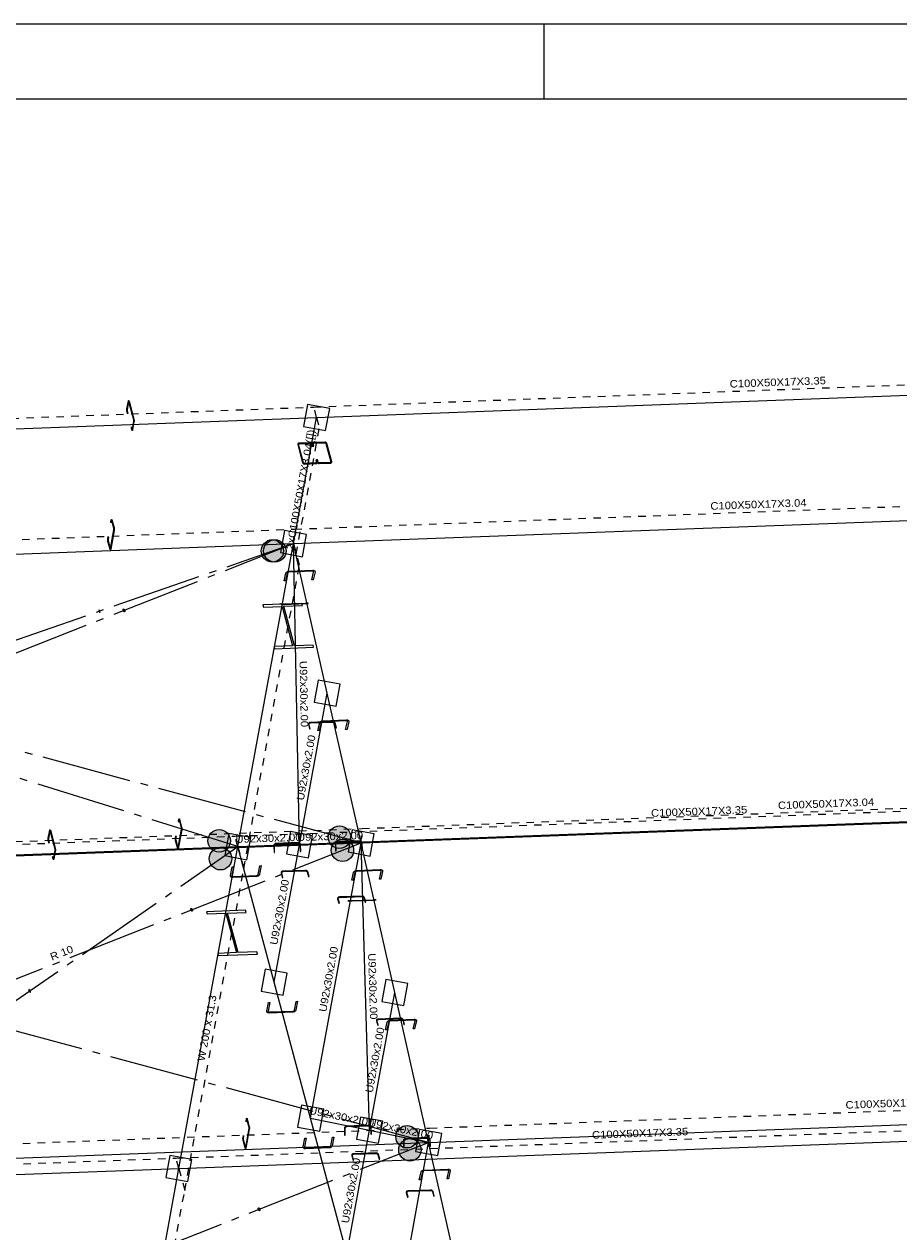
# Model space of a CAD drawing. Header units: millimetres. Extents: x 10 to 1250, y -62 to 528.
# Tile 472 of 656: x 496 to 508, y 512 to 528. Entities that reach past the tile are written whole.
import ezdxf
from ezdxf.enums import TextEntityAlignment as Align

# ---------------------------------------------------------------- set-up
doc = ezdxf.new("R2010")
doc.units = ezdxf.units.MM
doc.header["$LTSCALE"] = 0.05
for name, pattern in [('ACAD_ISO04W100', [30.5, 24, -3, 0.5, -3]), ('CYPE_PUNTO', [0.075, 0, -0.075]), ('CYPE_RAYAPUNTO', [0.4125, 0.2025, -0.105, 0, -0.105])]:
    doc.linetypes.add(name, pattern=pattern)
for name, color, linetype, lineweight in [('ARTICULACOES_EM_EXTREMOS', 7, 'Continuous', 9), ('BARRAS_DE_ACO', 7, 'Continuous', 9), ('NOS', 152, 'Continuous', 9), ('REFERENCIA_DAS_BARRAS', 2, 'Continuous', 9)]:
    doc.layers.add(name, color=color, linetype=linetype, lineweight=lineweight)
doc.layers.add('DIAGONAIS', color=7, linetype='Continuous')
doc.layers.add('FOLHA_PADRÃO', color=7, linetype='Continuous')
doc.styles.add('CYPETXT', font='arial.ttf', dxfattribs={"height": 0.2})

# ---------------------------------------------------------------- blocks, each defined once
blk = doc.blocks.new('A1EST. 1500')
at = {"layer": 'FOLHA_PADRÃO', "color": 1, "linetype": 'Continuous'}
for p, q in [((150.008, 59.4), (0, 59.4)), ((23.5, 59.4), (23.5, 58.4))]:
    blk.add_line(p, q, dxfattribs=at)
at = {"layer": 'FOLHA_PADRÃO', "color": 6, "linetype": 'Continuous'}
blk.add_lwpolyline([(149, 58.4), (149, 1), (1, 1), (1, 58.4), (149, 58.4)], dxfattribs=at)

msp = doc.modelspace()

# ---------------------------------------------------------------- hatches: boundary and pattern name
at = {"layer": 'ARTICULACOES_EM_EXTREMOS'}
h = msp.add_hatch(color=256, dxfattribs=at)
edge = h.paths.add_edge_path()
edge.add_arc((499.4034, 520.8668), 0.15, 0, 360)
h = msp.add_hatch(color=256, dxfattribs=at)
edge = h.paths.add_edge_path()
edge.add_arc((499.4363, 520.8667), 0.15, 0, 360)
h = msp.add_hatch(color=256, dxfattribs=at)
edge = h.paths.add_edge_path()
edge.add_arc((500.3003, 517.0421), 0.15, 0, 360)
h = msp.add_hatch(color=256, dxfattribs=at)
edge = h.paths.add_edge_path()
edge.add_arc((498.6932, 516.9934), 0.15, 0, 360)
h = msp.add_hatch(color=256, dxfattribs=at)
edge = h.paths.add_edge_path()
edge.add_arc((500.3401, 516.8657), 0.15, 0, 360)
h = msp.add_hatch(color=256, dxfattribs=at)
edge = h.paths.add_edge_path()
edge.add_arc((498.7106, 516.7541), 0.15, 0, 360)
h = msp.add_hatch(color=256, dxfattribs=at)
edge = h.paths.add_edge_path()
edge.add_arc((501.2036, 513.0384), 0.15, 0, 360)
h = msp.add_hatch(color=256, dxfattribs=at)
edge = h.paths.add_edge_path()
edge.add_arc((501.2434, 512.862), 0.15, 0, 360)

# ---------------------------------------------------------------- linework, layer by layer
for centre in [(499.4034, 520.8668), (499.4363, 520.8667), (500.3003, 517.0421), (498.6932, 516.9934), (500.3401, 516.8657), (498.7106, 516.7541), (501.2036, 513.0384), (501.2434, 512.862)]:
    msp.add_circle(centre, 0.15, dxfattribs=at)
at = {"layer": 'BARRAS_DE_ACO', "linetype": 'CYPE_RAYAPUNTO'}
for p, q in [((499.9579, 522.7906), (512.3709, 523.2565)), ((487.7224, 522.3314), (499.9579, 522.7906)), ((499.7233, 520.8257), (500.0325, 522.5122)), ((499.699, 521.1578), (512.112, 521.6237)), ((487.4636, 520.6986), (499.699, 521.1578)), ((499.0217, 516.6229), (499.7643, 520.6726)), ((498.9061, 517.0545), (511.3191, 517.5204)), ((500.6028, 517.1569), (513.0159, 517.6228)), ((486.6706, 516.5952), (498.9061, 517.0545)), ((488.3674, 516.6976), (500.6028, 517.1569)), ((498.2329, 512.3208), (499.0217, 516.6229)), ((501.5062, 513.1531), (513.9192, 513.619)), ((489.2707, 512.6939), (501.5062, 513.1531)), ((498.1173, 512.7524), (510.5303, 513.2183)), ((485.8818, 512.2931), (498.1173, 512.7524)), ((497.3389, 507.4451), (498.2329, 512.3208))]:
    msp.add_line(p, q, dxfattribs=at)
at = {"layer": 'BARRAS_DE_ACO'}
for p, q in [((499.9952, 522.6514), (512.4082, 523.1173)), ((487.7597, 522.1921), (499.9952, 522.6514)), ((499.6859, 520.965), (499.9952, 522.6514)), ((499.6859, 520.965), (512.099, 521.4309)), ((487.4505, 520.5057), (499.6859, 520.965)), ((498.9434, 516.9153), (499.6859, 520.965)), ((499.7662, 516.941), (499.6859, 520.965)), ((500.1375, 518.9659), (499.6859, 520.965)), ((499.7662, 516.941), (500.1375, 518.9659)), ((500.5898, 516.964), (500.1375, 518.9659)), ((498.9434, 516.9153), (511.3564, 517.3812)), ((500.5898, 516.964), (513.0028, 517.4299)), ((486.708, 516.456), (498.9434, 516.9153)), ((488.3543, 516.5048), (500.5898, 516.964)), ((498.1546, 512.6132), (498.9434, 516.9153)), ((498.9434, 516.9153), (499.7662, 516.941)), ((499.4291, 515.1026), (498.9434, 516.9153)), ((499.4291, 515.1026), (499.7662, 516.941)), ((499.7662, 516.941), (500.5898, 516.964)), ((499.9156, 513.2872), (500.5898, 516.964)), ((500.7043, 513.1265), (500.5898, 516.964)), ((501.0413, 514.965), (500.5898, 516.964)), ((499.9156, 513.2872), (499.4291, 515.1026)), ((500.7043, 513.1265), (501.0413, 514.965)), ((501.4931, 512.9603), (501.0413, 514.965)), ((501.4931, 512.9603), (513.9061, 513.4262)), ((499.9156, 513.2872), (500.7043, 513.1265)), ((500.4013, 511.4745), (499.9156, 513.2872)), ((498.1546, 512.6132), (510.5676, 513.0791)), ((500.4013, 511.4745), (500.7043, 513.1265)), ((500.7043, 513.1265), (501.4931, 512.9603)), ((489.2577, 512.501), (501.4931, 512.9603)), ((500.8878, 509.6591), (501.4931, 512.9603)), ((501.9447, 510.9612), (501.4931, 512.9603)), ((485.9191, 512.1539), (498.1546, 512.6132)), ((497.2606, 507.7375), (498.1546, 512.6132))]:
    msp.add_line(p, q, dxfattribs=at)
at = {"layer": 'BARRAS_DE_ACO', "linetype": 'CYPE_PUNTO'}
for p, q in [((499.9952, 522.6514), (499.9579, 522.7906)), ((499.9952, 522.6514), (499.9579, 522.7906)), ((499.9952, 522.6514), (500.0325, 522.5122)), ((499.6859, 520.965), (499.699, 521.1578)), ((499.6859, 520.965), (499.699, 521.1578)), ((499.6859, 520.965), (499.7233, 520.8257)), ((499.6859, 520.965), (499.7643, 520.6726)), ((498.9434, 516.9153), (498.9061, 517.0545)), ((498.9434, 516.9153), (498.9061, 517.0545)), ((500.5898, 516.964), (500.6028, 517.1569)), ((500.5898, 516.964), (500.6028, 517.1569)), ((498.9434, 516.9153), (499.0217, 516.6229)), ((498.9434, 516.9153), (499.0217, 516.6229)), ((501.4931, 512.9603), (501.5062, 513.1531)), ((501.4931, 512.9603), (501.5062, 513.1531)), ((498.1546, 512.6132), (498.1173, 512.7524)), ((498.1546, 512.6132), (498.1173, 512.7524)), ((498.1546, 512.6132), (498.2329, 512.3208)), ((498.1546, 512.6132), (498.2329, 512.3208))]:
    msp.add_line(p, q, dxfattribs=at)
at = {"layer": 'BARRAS_DE_ACO', "linetype": 'ACAD_ISO04W100'}
for p, q in [((486.708, 516.456), (499.6859, 520.965)), ((488.3543, 516.5048), (499.6859, 520.965)), ((500.5898, 516.964), (487.4505, 520.5057)), ((498.9434, 516.9153), (487.4505, 520.5057)), ((485.0251, 507.2782), (498.9434, 516.9153)), ((489.2577, 512.501), (500.5898, 516.964)), ((501.4931, 512.9603), (488.3543, 516.5048)), ((490.1615, 508.5001), (501.4931, 512.9603))]:
    msp.add_line(p, q, dxfattribs=at)
at = {"layer": 'BARRAS_DE_ACO'}
for points in [[(497.5514, 522.6005), (497.5517, 522.6025), (497.5519, 522.6049), (497.5519, 522.6074), (497.5519, 522.61), (497.5517, 522.6126), (497.5515, 522.6151), (497.5511, 522.6174), (497.5506, 522.6194), (497.486, 522.8606), (497.4855, 522.8622), (497.4849, 522.8634), (497.4843, 522.8641), (497.4837, 522.8643), (497.4832, 522.864), (497.4826, 522.8632), (497.4822, 522.862), (497.4818, 522.8603), (497.4625, 522.7553), (497.4622, 522.7533), (497.462, 522.7509), (497.462, 522.7484), (497.462, 522.7458), (497.4622, 522.7432), (497.4624, 522.7407), (497.4628, 522.7384), (497.4633, 522.7364), (497.4709, 522.7077), (497.4692, 522.6981), (497.4615, 522.7268), (497.4606, 522.7308), (497.4598, 522.7354), (497.4593, 522.7404), (497.459, 522.7456), (497.4589, 522.7508), (497.4591, 522.7559), (497.4594, 522.7605), (497.46, 522.7646), (497.4793, 522.8696), (497.48, 522.873), (497.481, 522.8755), (497.4821, 522.8771), (497.4832, 522.8777), (497.4844, 522.8773), (497.4856, 522.8758), (497.4867, 522.8734), (497.4878, 522.8702), (497.5524, 522.629), (497.5533, 522.625), (497.554, 522.6204), (497.5546, 522.6154), (497.5549, 522.6102), (497.555, 522.605), (497.5548, 522.5999), (497.5545, 522.5953), (497.5539, 522.5912), (497.5346, 522.4862), (497.5338, 522.4828), (497.5329, 522.4803), (497.5318, 522.4787), (497.5307, 522.4781), (497.5295, 522.4785), (497.5283, 522.48), (497.5272, 522.4824), (497.5261, 522.4856), (497.5184, 522.5143), (497.5202, 522.5239), (497.5279, 522.4952), (497.5284, 522.4936), (497.529, 522.4924), (497.5296, 522.4917), (497.5302, 522.4915), (497.5307, 522.4918), (497.5313, 522.4926), (497.5317, 522.4938), (497.5321, 522.4955), (497.5514, 522.6005)], [(499.8346, 522.0377), (499.8323, 522.0378), (499.8299, 522.0382), (499.8277, 522.0389), (499.8256, 522.0399), (499.8238, 522.0411), (499.8223, 522.0425), (499.8212, 522.0441), (499.8205, 522.0457), (499.755, 522.2903), (499.7548, 522.292), (499.755, 522.2936), (499.7557, 522.2951), (499.7568, 522.2964), (499.7584, 522.2975), (499.7602, 522.2984), (499.7623, 522.299), (499.7645, 522.2992), (499.9119, 522.3047), (499.9143, 522.3047), (499.9166, 522.3043), (499.9189, 522.3036), (499.9209, 522.3026), (499.9228, 522.3013), (499.9243, 522.2999), (499.9254, 522.2984), (499.926, 522.2967), (499.9342, 522.2663), (499.946, 522.2668), (499.9379, 522.2972), (499.9365, 522.3005), (499.9343, 522.3036), (499.9313, 522.3064), (499.9277, 522.3089), (499.9236, 522.3108), (499.9191, 522.3123), (499.9144, 522.3131), (499.9096, 522.3132), (499.7623, 522.3077), (499.7577, 522.3072), (499.7536, 522.306), (499.7499, 522.3043), (499.7469, 522.3021), (499.7446, 522.2994), (499.7432, 522.2964), (499.7427, 522.2932), (499.7431, 522.2899), (499.8087, 522.0453), (499.81, 522.042), (499.8122, 522.0389), (499.8152, 522.036), (499.8188, 522.0336), (499.823, 522.0316), (499.8275, 522.0302), (499.8322, 522.0294), (499.8369, 522.0292), (499.9843, 522.0348), (499.9888, 522.0353), (499.993, 522.0364), (499.9966, 522.0381), (499.9997, 522.0404), (500.0019, 522.043), (500.0033, 522.046), (500.0038, 522.0493), (500.0034, 522.0526), (499.9953, 522.083), (499.9834, 522.0825), (499.9916, 522.0521), (499.9918, 522.0505), (499.9915, 522.0489), (499.9908, 522.0474), (499.9897, 522.046), (499.9882, 522.0449), (499.9863, 522.044), (499.9843, 522.0435), (499.982, 522.0432), (499.8346, 522.0377)], [(500.0293, 522.045), (500.027, 522.0451), (500.0246, 522.0455), (500.0224, 522.0462), (500.0203, 522.0472), (500.0185, 522.0484), (500.017, 522.0498), (500.0159, 522.0514), (500.0152, 522.053), (500.0071, 522.0834), (499.9953, 522.083), (500.0034, 522.0526), (500.0047, 522.0493), (500.0069, 522.0462), (500.0099, 522.0433), (500.0135, 522.0409), (500.0177, 522.0389), (500.0222, 522.0375), (500.0269, 522.0367), (500.0316, 522.0365), (500.179, 522.0421), (500.1835, 522.0426), (500.1877, 522.0437), (500.1914, 522.0454), (500.1944, 522.0477), (500.1967, 522.0503), (500.1981, 522.0533), (500.1986, 522.0566), (500.1981, 522.0599), (500.1326, 522.3045), (500.1312, 522.3078), (500.129, 522.3109), (500.1261, 522.3137), (500.1224, 522.3162), (500.1183, 522.3182), (500.1138, 522.3196), (500.1091, 522.3204), (500.1044, 522.3205), (499.957, 522.315), (499.9525, 522.3145), (499.9483, 522.3134), (499.9446, 522.3116), (499.9416, 522.3094), (499.9393, 522.3067), (499.9379, 522.3037), (499.9374, 522.3005), (499.9379, 522.2972), (499.946, 522.2668), (499.9578, 522.2672), (499.9497, 522.2976), (499.9495, 522.2993), (499.9497, 522.3009), (499.9504, 522.3024), (499.9516, 522.3037), (499.9531, 522.3048), (499.9549, 522.3057), (499.957, 522.3063), (499.9593, 522.3065), (500.1066, 522.312), (500.109, 522.312), (500.1113, 522.3116), (500.1136, 522.3109), (500.1157, 522.3099), (500.1175, 522.3087), (500.119, 522.3072), (500.1201, 522.3057), (500.1207, 522.304), (500.1863, 522.0594), (500.1865, 522.0578), (500.1863, 522.0562), (500.1855, 522.0547), (500.1844, 522.0533), (500.1829, 522.0522), (500.1811, 522.0514), (500.179, 522.0508), (500.1767, 522.0505), (500.0293, 522.045)], [(497.2359, 520.8988), (497.2364, 520.8973), (497.2369, 520.8962), (497.2375, 520.8955), (497.238, 520.8953), (497.2385, 520.8956), (497.239, 520.8963), (497.2394, 520.8975), (497.2398, 520.899), (497.286, 521.1509), (497.2863, 521.1528), (497.2864, 521.1549), (497.2865, 521.1572), (497.2864, 521.1596), (497.2863, 521.162), (497.2861, 521.1642), (497.2857, 521.1663), (497.2853, 521.1681), (497.2571, 521.2735), (497.2566, 521.275), (497.2561, 521.2761), (497.2555, 521.2767), (497.255, 521.2769), (497.2545, 521.2767), (497.254, 521.2759), (497.2536, 521.2748), (497.2532, 521.2732), (497.2475, 521.2419), (497.2452, 521.2504), (497.2509, 521.2817), (497.2517, 521.2848), (497.2525, 521.2871), (497.2535, 521.2885), (497.2545, 521.2891), (497.2556, 521.2887), (497.2567, 521.2874), (497.2577, 521.2852), (497.2587, 521.2822), (497.2869, 521.1768), (497.2877, 521.1732), (497.2884, 521.169), (497.2889, 521.1645), (497.2892, 521.1598), (497.2893, 521.155), (497.2891, 521.1504), (497.2888, 521.1462), (497.2883, 521.1425), (497.2421, 520.8905), (497.2413, 520.8875), (497.2405, 520.8852), (497.2395, 520.8837), (497.2385, 520.8832), (497.2374, 520.8836), (497.2363, 520.8849), (497.2353, 520.8871), (497.2343, 520.89), (497.2061, 520.9954), (497.2053, 520.999), (497.2046, 521.0032), (497.2041, 521.0077), (497.2038, 521.0125), (497.2037, 521.0172), (497.2039, 521.0218), (497.2042, 521.026), (497.2047, 521.0298), (497.2105, 521.0611), (497.2128, 521.0526), (497.207, 521.0213), (497.2067, 521.0194), (497.2066, 521.0173), (497.2065, 521.015), (497.2066, 521.0127), (497.2067, 521.0103), (497.2069, 521.008), (497.2073, 521.0059), (497.2077, 521.0041), (497.2359, 520.8988)], [(499.9556, 520.5852), (499.9558, 520.5876), (499.9552, 520.5898), (499.954, 520.5919), (499.9521, 520.5937), (499.9497, 520.5951), (499.9467, 520.5961), (499.9434, 520.5967), (499.9399, 520.5968), (499.6246, 520.5849), (499.6209, 520.5846), (499.6173, 520.5837), (499.6138, 520.5825), (499.6106, 520.5809), (499.6079, 520.5789), (499.6057, 520.5767), (499.6041, 520.5744), (499.6032, 520.572), (499.579, 520.4676), (499.5605, 520.467), (499.5847, 520.5713), (499.5865, 520.5761), (499.5896, 520.5808), (499.5941, 520.5851), (499.5995, 520.589), (499.6059, 520.5923), (499.6128, 520.5948), (499.6201, 520.5965), (499.6274, 520.5972), (499.9427, 520.609), (499.9498, 520.6088), (499.9565, 520.6077), (499.9623, 520.6057), (499.9673, 520.6028), (499.971, 520.5993), (499.9734, 520.5952), (499.9745, 520.5907), (499.9741, 520.5859), (499.9499, 520.4816), (499.9314, 520.4809), (499.9556, 520.5852)], [(499.4332, 519.5605), (499.9551, 519.5801), (499.9474, 519.6085), (499.699, 519.5992), (499.5575, 520.1271), (499.806, 520.1364), (499.7984, 520.1648), (499.2765, 520.1452), (499.2841, 520.1168), (499.5326, 520.1262), (499.6741, 519.5982), (499.4256, 519.5889), (499.4332, 519.5605)], [(499.8724, 520.1669), (499.8731, 520.1665), (499.8727, 520.1662), (499.8715, 520.1658), (499.8694, 520.1655), (499.8666, 520.1651), (499.8631, 520.1648), (499.859, 520.1646), (499.8545, 520.1643), (499.5585, 520.1532), (499.5539, 520.1531), (499.5492, 520.153), (499.5446, 520.153), (499.5404, 520.1531), (499.5367, 520.1532), (499.5336, 520.1535), (499.5312, 520.1537), (499.5297, 520.154), (499.5097, 520.1601), (499.5019, 520.1598), (499.5219, 520.1537), (499.524, 520.1533), (499.5271, 520.153), (499.5312, 520.1527), (499.5362, 520.1525), (499.5418, 520.1524), (499.5479, 520.1524), (499.5541, 520.1525), (499.5604, 520.1527), (499.8563, 520.1638), (499.8623, 520.1641), (499.8677, 520.1644), (499.8724, 520.1648), (499.8762, 520.1653), (499.879, 520.1658), (499.8806, 520.1662), (499.881, 520.1667), (499.8802, 520.1672), (499.8602, 520.1733), (499.8524, 520.173), (499.8724, 520.1669)], [(499.8926, 518.5517), (499.8922, 518.5549), (499.8927, 518.5581), (499.8941, 518.5611), (499.8963, 518.5637), (499.8993, 518.5659), (499.9029, 518.5676), (499.9071, 518.5688), (499.9115, 518.5692), (500.2075, 518.5804), (500.2122, 518.5802), (500.2168, 518.5794), (500.2212, 518.578), (500.2253, 518.5761), (500.2289, 518.5737), (500.2319, 518.5709), (500.234, 518.5678), (500.2354, 518.5645), (500.2518, 518.5033), (500.2596, 518.5036), (500.2431, 518.5648), (500.2414, 518.5691), (500.2385, 518.5733), (500.2346, 518.577), (500.2298, 518.5802), (500.2243, 518.5828), (500.2184, 518.5847), (500.2122, 518.5857), (500.206, 518.5859), (499.91, 518.5748), (499.9041, 518.5742), (499.8986, 518.5727), (499.8937, 518.5704), (499.8898, 518.5675), (499.8868, 518.5639), (499.8849, 518.56), (499.8843, 518.5557), (499.8849, 518.5514), (499.9013, 518.4901), (499.9091, 518.4904), (499.8926, 518.5517)], [(500.4073, 518.5856), (500.4075, 518.588), (500.4069, 518.5902), (500.4057, 518.5923), (500.4038, 518.594), (500.4014, 518.5955), (500.3984, 518.5965), (500.3951, 518.5971), (500.3916, 518.5972), (500.0763, 518.5853), (500.0726, 518.5849), (500.069, 518.5841), (500.0655, 518.5829), (500.0623, 518.5812), (500.0596, 518.5793), (500.0574, 518.5771), (500.0558, 518.5748), (500.0549, 518.5724), (500.0307, 518.468), (500.0122, 518.4673), (500.0363, 518.5717), (500.0382, 518.5765), (500.0413, 518.5812), (500.0458, 518.5855), (500.0512, 518.5894), (500.0576, 518.5927), (500.0645, 518.5952), (500.0718, 518.5968), (500.0791, 518.5976), (500.3944, 518.6094), (500.4015, 518.6092), (500.4082, 518.6081), (500.414, 518.6061), (500.419, 518.6032), (500.4227, 518.5997), (500.4251, 518.5956), (500.4262, 518.591), (500.4258, 518.5863), (500.4016, 518.4819), (500.3831, 518.4812), (500.4073, 518.5856)], [(498.1398, 516.8978), (498.1402, 516.8964), (498.1408, 516.8953), (498.1413, 516.8946), (498.1418, 516.8944), (498.1424, 516.8947), (498.1428, 516.8954), (498.1433, 516.8966), (498.1436, 516.8981), (498.1898, 517.15), (498.1901, 517.1519), (498.1903, 517.154), (498.1903, 517.1563), (498.1903, 517.1587), (498.1901, 517.161), (498.1899, 517.1633), (498.1896, 517.1654), (498.1892, 517.1672), (498.1609, 517.2726), (498.1604, 517.2741), (498.1599, 517.2751), (498.1594, 517.2758), (498.1589, 517.276), (498.1583, 517.2757), (498.1578, 517.275), (498.1574, 517.2739), (498.1571, 517.2723), (498.1513, 517.241), (498.149, 517.2495), (498.1548, 517.2808), (498.1555, 517.2839), (498.1564, 517.2862), (498.1573, 517.2876), (498.1584, 517.2882), (498.1595, 517.2878), (498.1605, 517.2864), (498.1616, 517.2843), (498.1625, 517.2813), (498.1908, 517.1759), (498.1916, 517.1723), (498.1922, 517.1681), (498.1927, 517.1636), (498.193, 517.1589), (498.1931, 517.1541), (498.193, 517.1495), (498.1926, 517.1453), (498.1921, 517.1416), (498.1459, 516.8896), (498.1452, 516.8866), (498.1443, 516.8842), (498.1434, 516.8828), (498.1423, 516.8823), (498.1412, 516.8827), (498.1401, 516.884), (498.1391, 516.8862), (498.1382, 516.8891), (498.1099, 516.9945), (498.1091, 516.9981), (498.1084, 517.0023), (498.108, 517.0068), (498.1077, 517.0116), (498.1076, 517.0163), (498.1077, 517.0209), (498.1081, 517.0251), (498.1086, 517.0289), (498.1143, 517.0602), (498.1166, 517.0517), (498.1109, 517.0204), (498.1106, 517.0185), (498.1104, 517.0164), (498.1104, 517.0141), (498.1104, 517.0117), (498.1105, 517.0094), (498.1108, 517.0071), (498.1111, 517.005), (498.1115, 517.0032), (498.1398, 516.8978)], [(496.4996, 516.8644), (496.4999, 516.8664), (496.5001, 516.8688), (496.5002, 516.8713), (496.5001, 516.8739), (496.5, 516.8765), (496.4997, 516.879), (496.4993, 516.8813), (496.4989, 516.8833), (496.4343, 517.1244), (496.4337, 517.1261), (496.4332, 517.1273), (496.4326, 517.128), (496.432, 517.1282), (496.4314, 517.1279), (496.4309, 517.1271), (496.4304, 517.1259), (496.43, 517.1242), (496.4108, 517.0192), (496.4105, 517.0171), (496.4103, 517.0148), (496.4102, 517.0123), (496.4102, 517.0097), (496.4104, 517.0071), (496.4107, 517.0046), (496.411, 517.0023), (496.4115, 517.0003), (496.4192, 516.9716), (496.4174, 516.962), (496.4097, 516.9906), (496.4088, 516.9947), (496.4081, 516.9992), (496.4075, 517.0042), (496.4072, 517.0095), (496.4071, 517.0147), (496.4073, 517.0197), (496.4077, 517.0244), (496.4083, 517.0285), (496.4275, 517.1335), (496.4283, 517.1369), (496.4292, 517.1394), (496.4303, 517.141), (496.4315, 517.1416), (496.4327, 517.1412), (496.4338, 517.1397), (496.435, 517.1373), (496.436, 517.134), (496.5006, 516.8929), (496.5015, 516.8889), (496.5023, 516.8843), (496.5028, 516.8793), (496.5031, 516.8741), (496.5032, 516.8689), (496.5031, 516.8638), (496.5027, 516.8592), (496.5021, 516.855), (496.4829, 516.7501), (496.4821, 516.7467), (496.4811, 516.7441), (496.4801, 516.7425), (496.4789, 516.742), (496.4777, 516.7424), (496.4765, 516.7438), (496.4754, 516.7462), (496.4743, 516.7495), (496.4667, 516.7782), (496.4684, 516.7878), (496.4761, 516.7591), (496.4766, 516.7575), (496.4772, 516.7563), (496.4778, 516.7556), (496.4784, 516.7553), (496.479, 516.7556), (496.4795, 516.7564), (496.48, 516.7577), (496.4804, 516.7594), (496.4996, 516.8644)], [(499.4305, 516.9254), (499.4307, 516.9301), (499.4319, 516.9346), (499.4339, 516.9389), (499.4367, 516.9426), (499.4401, 516.9457), (499.4441, 516.9481), (499.4484, 516.9496), (499.4529, 516.9503), (499.7489, 516.9614), (499.7535, 516.9611), (499.7579, 516.9599), (499.762, 516.9578), (499.7657, 516.955), (499.7687, 516.9514), (499.771, 516.9474), (499.7725, 516.9429), (499.7732, 516.9383), (499.7764, 516.8503), (499.7842, 516.8506), (499.781, 516.9385), (499.7801, 516.9448), (499.7781, 516.9507), (499.775, 516.9561), (499.771, 516.9608), (499.7661, 516.9646), (499.7606, 516.9674), (499.7547, 516.969), (499.7486, 516.9694), (499.4526, 516.9582), (499.4466, 516.9574), (499.4408, 516.9554), (499.4355, 516.9522), (499.4309, 516.9481), (499.4273, 516.9431), (499.4246, 516.9374), (499.423, 516.9314), (499.4227, 516.9251), (499.4259, 516.8372), (499.4337, 516.8375), (499.4305, 516.9254)], [(500.2539, 516.9489), (500.2541, 516.9536), (500.2553, 516.9582), (500.2573, 516.9624), (500.2601, 516.9662), (500.2635, 516.9693), (500.2675, 516.9716), (500.2718, 516.9732), (500.2764, 516.9738), (500.5723, 516.9849), (500.5769, 516.9846), (500.5813, 516.9834), (500.5855, 516.9814), (500.5891, 516.9785), (500.5922, 516.975), (500.5945, 516.9709), (500.596, 516.9665), (500.5966, 516.9618), (500.5998, 516.8739), (500.6076, 516.8742), (500.6044, 516.9621), (500.6035, 516.9683), (500.6015, 516.9743), (500.5985, 516.9797), (500.5944, 516.9844), (500.5895, 516.9882), (500.584, 516.9909), (500.5781, 516.9925), (500.572, 516.9929), (500.2761, 516.9818), (500.27, 516.981), (500.2642, 516.9789), (500.2589, 516.9758), (500.2544, 516.9716), (500.2507, 516.9666), (500.248, 516.961), (500.2465, 516.9549), (500.2461, 516.9487), (500.2493, 516.8607), (500.2571, 516.861), (500.2539, 516.9489)], [(498.8616, 516.5312), (498.8615, 516.5285), (498.8621, 516.526), (498.8634, 516.5237), (498.8653, 516.5217), (498.8678, 516.5201), (498.8708, 516.519), (498.8741, 516.5183), (498.8777, 516.5182), (499.1929, 516.53), (499.1966, 516.5304), (499.2002, 516.5313), (499.2037, 516.5327), (499.2068, 516.5345), (499.2095, 516.5367), (499.2116, 516.5391), (499.2131, 516.5417), (499.214, 516.5444), (499.2353, 516.6605), (499.2538, 516.6612), (499.2325, 516.5451), (499.2308, 516.5397), (499.2278, 516.5345), (499.2235, 516.5297), (499.2181, 516.5254), (499.2119, 516.5218), (499.205, 516.519), (499.1978, 516.5172), (499.1904, 516.5164), (498.8752, 516.5046), (498.868, 516.5048), (498.8613, 516.5061), (498.8554, 516.5084), (498.8504, 516.5116), (498.8465, 516.5155), (498.844, 516.5201), (498.8428, 516.5252), (498.8431, 516.5305), (498.8644, 516.6466), (498.8829, 516.6473), (498.8616, 516.5312)], [(499.5282, 516.5641), (499.5278, 516.5674), (499.5283, 516.5706), (499.5297, 516.5735), (499.5319, 516.5762), (499.5349, 516.5784), (499.5385, 516.5801), (499.5426, 516.5812), (499.5471, 516.5817), (499.8431, 516.5928), (499.8477, 516.5926), (499.8524, 516.5919), (499.8568, 516.5905), (499.8609, 516.5885), (499.8645, 516.5861), (499.8674, 516.5833), (499.8696, 516.5802), (499.8709, 516.577), (499.8873, 516.5157), (499.8951, 516.516), (499.8787, 516.5773), (499.8769, 516.5816), (499.8741, 516.5857), (499.8701, 516.5894), (499.8654, 516.5927), (499.8599, 516.5953), (499.854, 516.5971), (499.8478, 516.5982), (499.8416, 516.5984), (499.5456, 516.5872), (499.5396, 516.5866), (499.5341, 516.5851), (499.5293, 516.5828), (499.5253, 516.5799), (499.5224, 516.5764), (499.5205, 516.5724), (499.5199, 516.5682), (499.5204, 516.5638), (499.5368, 516.5025), (499.5446, 516.5028), (499.5282, 516.5641)], [(500.8594, 516.5843), (500.8596, 516.5867), (500.8591, 516.5889), (500.8579, 516.591), (500.856, 516.5928), (500.8535, 516.5942), (500.8506, 516.5952), (500.8473, 516.5958), (500.8437, 516.5959), (500.5284, 516.584), (500.5247, 516.5836), (500.5211, 516.5828), (500.5176, 516.5816), (500.5145, 516.5799), (500.5117, 516.578), (500.5095, 516.5758), (500.5079, 516.5735), (500.507, 516.5711), (500.4828, 516.4667), (500.4643, 516.466), (500.4885, 516.5704), (500.4903, 516.5752), (500.4935, 516.5799), (500.4979, 516.5842), (500.5034, 516.5881), (500.5097, 516.5914), (500.5166, 516.5939), (500.5239, 516.5955), (500.5313, 516.5963), (500.8466, 516.6081), (500.8537, 516.6079), (500.8603, 516.6068), (500.8662, 516.6048), (500.8711, 516.6019), (500.8749, 516.5984), (500.8773, 516.5943), (500.8783, 516.5897), (500.8779, 516.585), (500.8538, 516.4807), (500.8352, 516.48), (500.8594, 516.5843)], [(500.2844, 516.2194), (500.2839, 516.2227), (500.2844, 516.2259), (500.2858, 516.2288), (500.288, 516.2315), (500.291, 516.2337), (500.2946, 516.2354), (500.2988, 516.2365), (500.3032, 516.237), (500.5992, 516.2481), (500.6039, 516.248), (500.6085, 516.2472), (500.613, 516.2458), (500.6171, 516.2438), (500.6206, 516.2414), (500.6236, 516.2386), (500.6257, 516.2355), (500.6271, 516.2323), (500.6435, 516.171), (500.6513, 516.1713), (500.6349, 516.2326), (500.6331, 516.2369), (500.6302, 516.241), (500.6263, 516.2447), (500.6215, 516.248), (500.616, 516.2506), (500.6101, 516.2524), (500.6039, 516.2535), (500.5977, 516.2537), (500.3018, 516.2426), (500.2958, 516.2419), (500.2903, 516.2404), (500.2855, 516.2382), (500.2815, 516.2352), (500.2785, 516.2317), (500.2767, 516.2277), (500.276, 516.2235), (500.2766, 516.2191), (500.293, 516.1579), (500.3008, 516.1582), (500.2844, 516.2194)], [(498.6814, 515.4603), (499.2033, 515.4799), (499.1956, 515.5083), (498.9472, 515.499), (498.8057, 516.0269), (499.0542, 516.0362), (499.0466, 516.0646), (498.5247, 516.045), (498.5323, 516.0166), (498.7808, 516.026), (498.9222, 515.498), (498.6738, 515.4887), (498.6814, 515.4603)], [(500.7831, 516.2031), (500.7837, 516.2029), (500.7834, 516.2028), (500.7822, 516.2026), (500.7801, 516.2024), (500.7773, 516.2022), (500.7737, 516.202), (500.7696, 516.2018), (500.7652, 516.2016), (500.4692, 516.1905), (500.4645, 516.1903), (500.4599, 516.1902), (500.4553, 516.1901), (500.4511, 516.19), (500.4474, 516.19), (500.4443, 516.19), (500.4419, 516.1901), (500.4404, 516.1902), (500.4205, 516.1925), (500.4127, 516.1922), (500.4326, 516.1899), (500.4346, 516.1898), (500.4378, 516.1897), (500.4419, 516.1897), (500.4469, 516.1897), (500.4525, 516.1898), (500.4585, 516.1899), (500.4648, 516.1901), (500.471, 516.1903), (500.767, 516.2014), (500.7729, 516.2016), (500.7784, 516.2019), (500.7831, 516.2022), (500.7869, 516.2024), (500.7897, 516.2027), (500.7913, 516.203), (500.7917, 516.2032), (500.7909, 516.2034), (500.771, 516.2056), (500.7632, 516.2053), (500.7831, 516.2031)], [(499.3475, 514.718), (499.3474, 514.7153), (499.348, 514.7128), (499.3492, 514.7105), (499.3512, 514.7085), (499.3537, 514.7069), (499.3566, 514.7058), (499.36, 514.7051), (499.3635, 514.705), (499.6788, 514.7168), (499.6825, 514.7172), (499.6861, 514.7181), (499.6895, 514.7195), (499.6927, 514.7213), (499.6954, 514.7235), (499.6975, 514.7259), (499.699, 514.7285), (499.6999, 514.7312), (499.7212, 514.8473), (499.7397, 514.848), (499.7184, 514.7319), (499.7167, 514.7265), (499.7137, 514.7213), (499.7094, 514.7165), (499.704, 514.7122), (499.6978, 514.7086), (499.6909, 514.7058), (499.6837, 514.704), (499.6763, 514.7032), (499.361, 514.6914), (499.3539, 514.6916), (499.3472, 514.6929), (499.3413, 514.6952), (499.3363, 514.6984), (499.3324, 514.7023), (499.3299, 514.7069), (499.3287, 514.712), (499.329, 514.7173), (499.3503, 514.8334), (499.3688, 514.8341), (499.3475, 514.718)], [(500.8033, 514.588), (500.8029, 514.5913), (500.8034, 514.5945), (500.8048, 514.5975), (500.807, 514.6001), (500.81, 514.6023), (500.8136, 514.604), (500.8177, 514.6051), (500.8222, 514.6056), (501.1182, 514.6167), (501.1228, 514.6166), (501.1275, 514.6158), (501.1319, 514.6144), (501.136, 514.6125), (501.1396, 514.61), (501.1425, 514.6072), (501.1447, 514.6041), (501.146, 514.6009), (501.1625, 514.5396), (501.1702, 514.5399), (501.1538, 514.6012), (501.1521, 514.6055), (501.1492, 514.6096), (501.1453, 514.6134), (501.1405, 514.6166), (501.135, 514.6192), (501.1291, 514.621), (501.1229, 514.6221), (501.1167, 514.6223), (500.8207, 514.6112), (500.8148, 514.6105), (500.8093, 514.609), (500.8044, 514.6068), (500.8004, 514.6038), (500.7975, 514.6003), (500.7956, 514.5964), (500.795, 514.5921), (500.7955, 514.5877), (500.812, 514.5265), (500.8197, 514.5268), (500.8033, 514.588)], [(501.311, 514.5841), (501.3112, 514.5864), (501.3107, 514.5887), (501.3095, 514.5908), (501.3076, 514.5925), (501.3051, 514.5939), (501.3022, 514.5949), (501.2989, 514.5955), (501.2953, 514.5956), (500.98, 514.5838), (500.9763, 514.5834), (500.9727, 514.5826), (500.9692, 514.5813), (500.9661, 514.5797), (500.9633, 514.5778), (500.9611, 514.5756), (500.9595, 514.5732), (500.9586, 514.5708), (500.9344, 514.4667), (500.9159, 514.466), (500.9401, 514.5701), (500.9419, 514.5749), (500.9451, 514.5796), (500.9495, 514.584), (500.955, 514.5879), (500.9613, 514.5911), (500.9682, 514.5936), (500.9755, 514.5953), (500.9829, 514.596), (501.2982, 514.6079), (501.3053, 514.6077), (501.3119, 514.6065), (501.3178, 514.6045), (501.3227, 514.6017), (501.3265, 514.5981), (501.3289, 514.594), (501.3299, 514.5895), (501.3295, 514.5848), (501.3053, 514.4806), (501.2868, 514.4799), (501.311, 514.5841)], [(499.0431, 512.8941), (499.0436, 512.8926), (499.0441, 512.8915), (499.0446, 512.8908), (499.0452, 512.8906), (499.0457, 512.8909), (499.0462, 512.8916), (499.0466, 512.8928), (499.047, 512.8943), (499.0931, 513.1462), (499.0934, 513.1481), (499.0936, 513.1502), (499.0937, 513.1525), (499.0936, 513.1549), (499.0935, 513.1573), (499.0932, 513.1595), (499.0929, 513.1616), (499.0925, 513.1634), (499.0642, 513.2688), (499.0638, 513.2703), (499.0633, 513.2714), (499.0627, 513.272), (499.0622, 513.2722), (499.0616, 513.272), (499.0612, 513.2712), (499.0607, 513.2701), (499.0604, 513.2685), (499.0546, 513.2372), (499.0524, 513.2457), (499.0581, 513.277), (499.0588, 513.2801), (499.0597, 513.2824), (499.0606, 513.2838), (499.0617, 513.2844), (499.0628, 513.284), (499.0639, 513.2827), (499.0649, 513.2805), (499.0658, 513.2775), (499.0941, 513.1721), (499.0949, 513.1685), (499.0956, 513.1643), (499.0961, 513.1598), (499.0963, 513.1551), (499.0964, 513.1503), (499.0963, 513.1457), (499.0959, 513.1415), (499.0954, 513.1378), (499.0492, 512.8858), (499.0485, 512.8828), (499.0477, 512.8805), (499.0467, 512.879), (499.0456, 512.8785), (499.0445, 512.8789), (499.0435, 512.8802), (499.0424, 512.8824), (499.0415, 512.8853), (499.0133, 512.9907), (499.0124, 512.9943), (499.0118, 512.9985), (499.0113, 513.003), (499.011, 513.0078), (499.0109, 513.0125), (499.011, 513.0171), (499.0114, 513.0213), (499.0119, 513.0251), (499.0177, 513.0564), (499.0199, 513.0479), (499.0142, 513.0166), (499.0139, 513.0147), (499.0137, 513.0126), (499.0137, 513.0103), (499.0137, 513.008), (499.0139, 513.0056), (499.0141, 513.0033), (499.0144, 513.0012), (499.0149, 512.9994), (499.0431, 512.8941)], [(500.3753, 513.1482), (500.3756, 513.1529), (500.3768, 513.1574), (500.3789, 513.1616), (500.3817, 513.1654), (500.3852, 513.1685), (500.3891, 513.1709), (500.3935, 513.1724), (500.398, 513.173), (500.694, 513.1841), (500.6986, 513.1838), (500.703, 513.1826), (500.7071, 513.1806), (500.7107, 513.1777), (500.7137, 513.1742), (500.716, 513.1702), (500.7174, 513.1657), (500.718, 513.1611), (500.7202, 513.0732), (500.728, 513.0735), (500.7258, 513.1613), (500.725, 513.1676), (500.7231, 513.1735), (500.7201, 513.1789), (500.7161, 513.1836), (500.7113, 513.1874), (500.7058, 513.1901), (500.6999, 513.1917), (500.6938, 513.1921), (500.3978, 513.181), (500.3918, 513.1802), (500.386, 513.1781), (500.3807, 513.175), (500.376, 513.1708), (500.3723, 513.1658), (500.3695, 513.1602), (500.3679, 513.1542), (500.3675, 513.1479), (500.3697, 513.06), (500.3775, 513.0603), (500.3753, 513.1482)], [(499.8338, 512.9031), (499.8337, 512.9004), (499.8343, 512.8979), (499.8356, 512.8956), (499.8375, 512.8936), (499.84, 512.892), (499.843, 512.8909), (499.8463, 512.8903), (499.8499, 512.8901), (500.1652, 512.902), (500.1688, 512.9024), (500.1724, 512.9033), (500.1759, 512.9047), (500.179, 512.9065), (500.1817, 512.9086), (500.1838, 512.911), (500.1854, 512.9136), (500.1862, 512.9163), (500.2075, 513.0324), (500.226, 513.0331), (500.2047, 512.917), (500.203, 512.9117), (500.2, 512.9065), (500.1957, 512.9016), (500.1903, 512.8973), (500.1841, 512.8937), (500.1772, 512.8909), (500.17, 512.8891), (500.1627, 512.8883), (499.8474, 512.8765), (499.8402, 512.8767), (499.8336, 512.878), (499.8276, 512.8803), (499.8226, 512.8835), (499.8188, 512.8875), (499.8162, 512.8921), (499.815, 512.8971), (499.8153, 512.9024), (499.8366, 513.0185), (499.8551, 513.0192), (499.8338, 512.9031)], [(501.1641, 512.983), (501.1644, 512.9877), (501.1656, 512.9923), (501.1677, 512.9965), (501.1705, 513.0002), (501.174, 513.0033), (501.178, 513.0057), (501.1823, 513.0072), (501.1869, 513.0079), (501.4828, 513.019), (501.4874, 513.0187), (501.4918, 513.0175), (501.4959, 513.0154), (501.4995, 513.0126), (501.5025, 513.0091), (501.5048, 513.005), (501.5062, 513.0005), (501.5068, 512.9959), (501.509, 512.9081), (501.5168, 512.9083), (501.5146, 512.9962), (501.5138, 513.0024), (501.5119, 513.0083), (501.5089, 513.0137), (501.5049, 513.0184), (501.5001, 513.0222), (501.4946, 513.025), (501.4887, 513.0266), (501.4826, 513.027), (501.1867, 513.0158), (501.1806, 513.015), (501.1748, 513.013), (501.1695, 513.0098), (501.1649, 513.0057), (501.1611, 513.0007), (501.1584, 512.995), (501.1567, 512.989), (501.1563, 512.9827), (501.1585, 512.8949), (501.1663, 512.8952), (501.1641, 512.983)], [(500.4731, 512.7869), (500.4726, 512.7902), (500.4731, 512.7933), (500.4745, 512.7963), (500.4767, 512.799), (500.4797, 512.8012), (500.4834, 512.8029), (500.4875, 512.804), (500.492, 512.8045), (500.7879, 512.8156), (500.7926, 512.8154), (500.7972, 512.8146), (500.8017, 512.8133), (500.8058, 512.8113), (500.8094, 512.8089), (500.8123, 512.8061), (500.8145, 512.803), (500.8158, 512.7998), (500.8322, 512.7385), (500.84, 512.7388), (500.8236, 512.8), (500.8218, 512.8044), (500.8189, 512.8085), (500.815, 512.8122), (500.8102, 512.8155), (500.8048, 512.818), (500.7988, 512.8199), (500.7926, 512.821), (500.7864, 512.8212), (500.4905, 512.81), (500.4845, 512.8094), (500.479, 512.8079), (500.4742, 512.8056), (500.4702, 512.8027), (500.4672, 512.7992), (500.4654, 512.7952), (500.4647, 512.791), (500.4653, 512.7866), (500.4817, 512.7253), (500.4895, 512.7256), (500.4731, 512.7869)], [(501.7627, 512.5805), (501.7629, 512.5829), (501.7624, 512.5851), (501.7612, 512.5872), (501.7593, 512.589), (501.7568, 512.5904), (501.7539, 512.5914), (501.7506, 512.592), (501.747, 512.5921), (501.4317, 512.5802), (501.4281, 512.5799), (501.4244, 512.579), (501.421, 512.5778), (501.4178, 512.5761), (501.4151, 512.5742), (501.4129, 512.572), (501.4113, 512.5697), (501.4104, 512.5673), (501.3862, 512.4629), (501.3676, 512.4622), (501.3918, 512.5666), (501.3936, 512.5714), (501.3968, 512.5761), (501.4012, 512.5804), (501.4067, 512.5843), (501.413, 512.5876), (501.42, 512.5901), (501.4272, 512.5918), (501.4346, 512.5925), (501.7499, 512.6043), (501.757, 512.6041), (501.7636, 512.603), (501.7695, 512.601), (501.7744, 512.5981), (501.7782, 512.5946), (501.7806, 512.5905), (501.7817, 512.586), (501.7813, 512.5812), (501.7571, 512.4769), (501.7385, 512.4762), (501.7627, 512.5805)], [(501.2015, 512.2908), (501.201, 512.294), (501.2015, 512.2972), (501.2029, 512.3002), (501.2051, 512.3028), (501.2081, 512.3051), (501.2117, 512.3067), (501.2159, 512.3079), (501.2203, 512.3084), (501.5163, 512.3195), (501.521, 512.3193), (501.5256, 512.3185), (501.5301, 512.3171), (501.5342, 512.3152), (501.5377, 512.3128), (501.5407, 512.31), (501.5428, 512.3069), (501.5442, 512.3036), (501.5606, 512.2424), (501.5684, 512.2427), (501.552, 512.3039), (501.5502, 512.3082), (501.5473, 512.3124), (501.5434, 512.3161), (501.5386, 512.3193), (501.5331, 512.3219), (501.5272, 512.3238), (501.521, 512.3248), (501.5148, 512.325), (501.2189, 512.3139), (501.2129, 512.3133), (501.2074, 512.3118), (501.2025, 512.3095), (501.1986, 512.3066), (501.1956, 512.3031), (501.1938, 512.2991), (501.1931, 512.2948), (501.1937, 512.2905), (501.2101, 512.2292), (501.2179, 512.2295), (501.2015, 512.2908)]]:
    msp.add_lwpolyline(points, close=True, dxfattribs=at)
at = {"layer": 'DIAGONAIS'}
for points in [[(497.0866, 520.0771), (497.0856, 520.0793), (497.0848, 520.0809), (497.0841, 520.0818), (497.0838, 520.0821), (497.0836, 520.0815), (497.0838, 520.0803), (497.0841, 520.0784), (497.0848, 520.076), (497.0856, 520.073), (497.0866, 520.0697), (497.0878, 520.0661), (497.089, 520.0624), (497.0903, 520.0587), (497.0917, 520.0552), (497.0929, 520.052), (497.0941, 520.0492), (497.0951, 520.047), (497.0959, 520.0454), (497.0966, 520.0445), (497.0969, 520.0443), (497.0971, 520.0448), (497.0969, 520.046), (497.0966, 520.0479), (497.0959, 520.0504), (497.0951, 520.0534), (497.0941, 520.0567), (497.0929, 520.0603), (497.0917, 520.064), (497.0903, 520.0676), (497.089, 520.0711), (497.0878, 520.0743), (497.0866, 520.0771)], [(497.4087, 520.0855), (497.4093, 520.088), (497.4103, 520.0899), (497.4117, 520.0912), (497.4133, 520.0918), (497.4152, 520.0916), (497.4173, 520.0908), (497.4195, 520.0892), (497.4216, 520.087), (497.4237, 520.0843), (497.4256, 520.0811), (497.4273, 520.0777), (497.4288, 520.074), (497.4298, 520.0703), (497.4305, 520.0667), (497.4307, 520.0633), (497.4305, 520.0603), (497.4299, 520.0578), (497.4289, 520.0559), (497.4276, 520.0546), (497.4259, 520.0541), (497.424, 520.0542), (497.422, 520.0551), (497.4198, 520.0566), (497.4176, 520.0588), (497.4155, 520.0616), (497.4136, 520.0647), (497.4119, 520.0682), (497.4105, 520.0719), (497.4095, 520.0756), (497.4088, 520.0792), (497.4085, 520.0825), (497.4087, 520.0855)], [(498.3125, 516.084), (498.3131, 516.0865), (498.3141, 516.0885), (498.3154, 516.0897), (498.3171, 516.0903), (498.319, 516.0901), (498.321, 516.0893), (498.3232, 516.0877), (498.3254, 516.0855), (498.3274, 516.0828), (498.3294, 516.0796), (498.3311, 516.0762), (498.3325, 516.0725), (498.3335, 516.0688), (498.3342, 516.0652), (498.3345, 516.0619), (498.3343, 516.0589), (498.3337, 516.0563), (498.3327, 516.0544), (498.3313, 516.0531), (498.3297, 516.0526), (498.3278, 516.0527), (498.3257, 516.0536), (498.3235, 516.0552), (498.3214, 516.0573), (498.3193, 516.0601), (498.3174, 516.0632), (498.3157, 516.0667), (498.3142, 516.0704), (498.3132, 516.0741), (498.3125, 516.0777), (498.3123, 516.081), (498.3125, 516.084)], [(496.156, 515.0018), (496.1537, 515.0034), (496.1517, 515.0044), (496.1499, 515.0047), (496.1486, 515.0044), (496.1477, 515.0035), (496.1472, 515.002), (496.1472, 514.9999), (496.1477, 514.9974), (496.1487, 514.9945), (496.15, 514.9913), (496.1518, 514.988), (496.1539, 514.9847), (496.1562, 514.9816), (496.1586, 514.9786), (496.1611, 514.9761), (496.1635, 514.9739), (496.1658, 514.9723), (496.1678, 514.9713), (496.1695, 514.971), (496.1709, 514.9713), (496.1718, 514.9722), (496.1723, 514.9737), (496.1723, 514.9758), (496.1718, 514.9783), (496.1708, 514.9812), (496.1695, 514.9844), (496.1677, 514.9877), (496.1656, 514.991), (496.1633, 514.9941), (496.1609, 514.9971), (496.1584, 514.9996), (496.156, 515.0018)], [(499.2159, 512.0808), (499.2165, 512.0833), (499.2175, 512.0852), (499.2188, 512.0865), (499.2205, 512.0871), (499.2224, 512.0869), (499.2245, 512.0861), (499.2266, 512.0845), (499.2288, 512.0823), (499.2309, 512.0796), (499.2328, 512.0764), (499.2345, 512.073), (499.2359, 512.0693), (499.237, 512.0656), (499.2376, 512.062), (499.2379, 512.0586), (499.2377, 512.0556), (499.2371, 512.0531), (499.2361, 512.0512), (499.2348, 512.0499), (499.2331, 512.0494), (499.2312, 512.0495), (499.2291, 512.0504), (499.227, 512.0519), (499.2248, 512.0541), (499.2227, 512.0569), (499.2208, 512.06), (499.2191, 512.0635), (499.2177, 512.0672), (499.2166, 512.0709), (499.216, 512.0745), (499.2157, 512.0778), (499.2159, 512.0808)]]:
    msp.add_lwpolyline(points, close=True, dxfattribs=at)
at = {"layer": 'NOS'}
for points in [[(499.8206, 522.5309), (500.1157, 522.4768), (500.1698, 522.7719), (499.8747, 522.826), (499.8206, 522.5309)], [(499.5114, 520.8445), (499.8064, 520.7904), (499.8605, 521.0854), (499.5655, 521.1396), (499.5114, 520.8445)], [(499.9629, 518.8454), (500.258, 518.7913), (500.3121, 519.0864), (500.017, 519.1405), (499.9629, 518.8454)], [(498.7688, 516.7948), (499.0639, 516.7407), (499.118, 517.0357), (498.8229, 517.0899), (498.7688, 516.7948)], [(499.5916, 516.8206), (499.8867, 516.7664), (499.9408, 517.0615), (499.6457, 517.1156), (499.5916, 516.8206)], [(500.4152, 516.8436), (500.7103, 516.7894), (500.7644, 517.0845), (500.4693, 517.1386), (500.4152, 516.8436)], [(499.2545, 514.9821), (499.5496, 514.928), (499.6037, 515.2231), (499.3086, 515.2772), (499.2545, 514.9821)], [(500.8667, 514.8445), (501.1618, 514.7904), (501.2159, 515.0855), (500.9209, 515.1396), (500.8667, 514.8445)], [(499.741, 513.1667), (500.0361, 513.1126), (500.0902, 513.4077), (499.7951, 513.4618), (499.741, 513.1667)], [(500.5297, 513.0061), (500.8247, 512.952), (500.8788, 513.247), (500.5838, 513.3011), (500.5297, 513.0061)], [(501.3185, 512.8398), (501.6136, 512.7857), (501.6677, 513.0807), (501.3726, 513.1349), (501.3185, 512.8398)], [(497.98, 512.4927), (498.2751, 512.4386), (498.3292, 512.7337), (498.0341, 512.7878), (497.98, 512.4927)]]:
    msp.add_lwpolyline(points, close=True, dxfattribs=at)

# ---------------------------------------------------------------- block references
msp.add_blockref('A1EST. 1500', (479.5318, 468.508))

# ---------------------------------------------------------------- texts
at = {"layer": 'REFERENCIA_DAS_BARRAS', "style": 'CYPETXT'}
for s, rotation, width, p, p2 in [('C100X50X17X3.35', 2.10972, 1.075925, (505.5194, 523.0494), (506.8056, 523.0968)), ('2xC100X50X17X3.04([])', 79.60974, 1.074688, (499.6819, 520.8776), (499.9754, 522.4784)), ('C100X50X17X3.04', 2.10972, 1.075925, (505.2606, 521.4166), (506.5467, 521.464)), ('U92x30x2.00', 271.11034, 1.074994, (499.7672, 519.3964), (499.7844, 518.5116)), ('U92x30x2.00', 79.60974, 1.074994, (499.8229, 517.5272), (499.9825, 518.3977)), ('C100X50X17X3.04', 2.10972, 1.075925, (506.1644, 517.4157), (507.4505, 517.463)), ('C100X50X17X3.35', 2.10972, 1.075925, (504.4677, 517.3133), (505.7538, 517.3606)), ('U92x30x2.00', 1.80891, 1.074994, (498.911, 516.9643), (499.7955, 516.9922)), ('U92x30x2.00', 1.61034, 1.074994, (499.7343, 516.9902), (500.6189, 517.015)), ('U92x30x2.00', 79.60974, 1.074994, (499.4687, 515.5956), (499.6283, 516.4661)), ('R 10', 21.50947, 1.077642, (496.4573, 515.3902), (496.7531, 515.5068)), ('U92x30x2.00', 79.60974, 1.074994, (500.1237, 514.6994), (500.2833, 515.5699)), ('U92x30x2.00', 271.71048, 1.074994, (500.6838, 515.4891), (500.7102, 514.6045)), ('W 200 x 31.3', 79.60974, 1.086106, (498.4975, 514.0412), (498.6588, 514.9205)), ('U92x30x2.00', 79.60974, 1.074994, (500.7438, 513.6195), (500.9034, 514.49)), ('C100X50X17X3.04', 2.10972, 1.075925, (507.0677, 513.4119), (508.3539, 513.4593)), ('U92x30x2.00', 348.50981, 1.074994, (499.8863, 513.3442), (500.7536, 513.1679)), ('U92x30x2.00', 348.10929, 1.074994, (500.676, 513.1836), (501.542, 513.0013)), ('C100X50X17X3.35', 2.10972, 1.075925, (503.6788, 513.0112), (504.965, 513.0585)), ('U92x30x2.00', 79.60974, 1.074994, (500.4238, 511.8743), (500.5834, 512.7448))]:
    msp.add_text(s, height=0.1, rotation=rotation, dxfattribs=dict(at, width=width)).set_placement(p, p2, align=Align.FIT)

doc.saveas('drawing.dxf')
